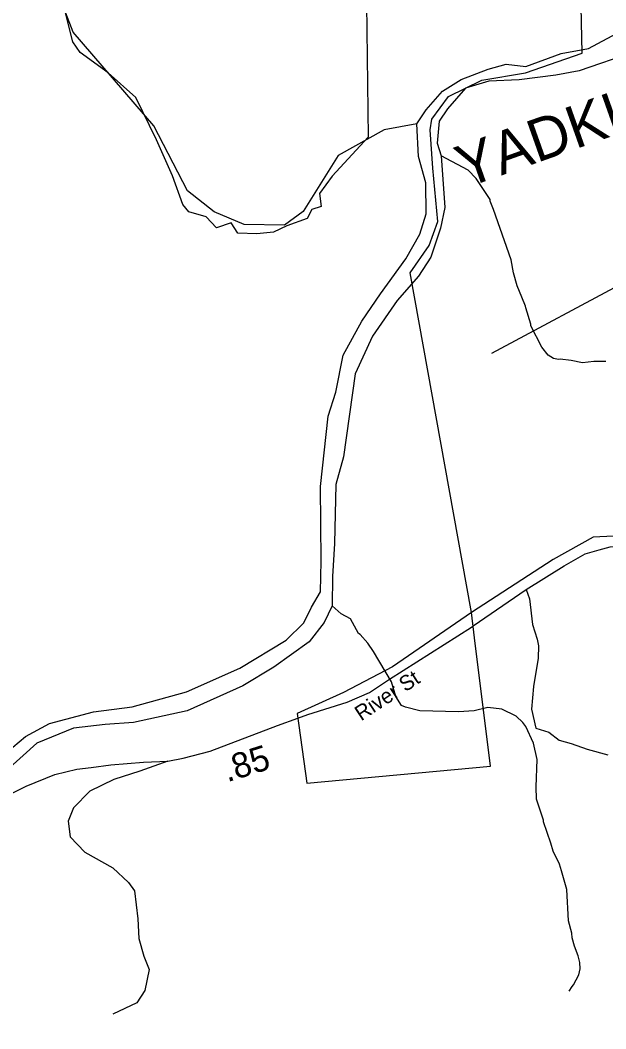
# Model space of a CAD drawing. Extents: x 1248224 to 1454986, y 825081 to 985870.
# Drawn here: x 1348036 to 1350937, y 873483 to 878480 of the extents above; entities that cross this region are included whole.
import ezdxf

# ---------------------------------------------------------------- set-up
doc = ezdxf.new("R2010")
doc.units = 0
for name, color, linetype in [('Exist Boundary Political City Limit New', 7, 'Continuous'), ('Exist Hydrographic Creek Single Shore', 7, 'Continuous'), ('Exist Hydrographic Misc Water Feature', 7, 'Continuous'), ('Exist Hydrographic River Shore', 7, 'Continuous'), ('Exist Hydrographic River Shore Label', 7, 'Continuous'), ('Exist Road Non-System Type 51', 7, 'Continuous'), ('Exist Road Primary NC Attributed', 7, 'Continuous'), ('Exist Road Primary NC Label', 7, 'Continuous'), ('Exist Road Primary NC Mileage Hundredths English Label', 7, 'Continuous'), ('Map Preparation Boundary City Limit Buffer Line', 7, 'Continuous')]:
    doc.layers.add(name, color=color, linetype=linetype)

msp = doc.modelspace()

# ---------------------------------------------------------------- linework, layer by layer
at = {"layer": 'Exist Boundary Political City Limit New'}
for points in [[(1349738.1, 879618.5), (1349760.5, 877900.5), (1349581.6, 877706.3), (1349517.9, 877621.3), (1349527, 877557.5), (1349481.5, 877542.4), (1349457.2, 877496.8), (1349357.2, 877460.4), (1349290.4, 877430.1), (1349208.5, 877420.9), (1349114.5, 877424), (1349081.1, 877475.6), (1349008.3, 877451.3), (1348956.8, 877505.9), (1348871.9, 877530.2), (1348841.6, 877566.1), (1348790.1, 877708.7), (1348711.2, 877887.8), (1348608.1, 878097.2), (1348471.6, 878218.6), (1348332.1, 878318.8), (1348296.6, 878372.2), (1348205.6, 878736.4)], [(1349880.6, 875276.5), (1349637.9, 875149.1), (1349407.4, 875045.9), (1349455.9, 874699.9), (1350365.8, 874784.8), (1350287, 875420.7), (1350272, 875545.5), (1349968.6, 877227.6), (1350062.7, 877364.2), (1350105.1, 877482.5), (1350080.9, 877746.6), (1350067.4, 877937.1), (1350074.9, 877989.5), (1350157.2, 878101.7), (1350323.5, 878182), (1350538.9, 878218.4), (1350820.9, 878315.5), (1350792.6, 879626)], [(1354088.9, 871886), (1351625.2, 875861.9), (1351179.2, 875934.1), (1350875, 875919.1), (1350675.7, 875808.7), (1350272, 875545.5), (1349880.6, 875276.5)]]:
    msp.add_lwpolyline(points, dxfattribs=at)
at = {"layer": 'Exist Hydrographic Creek Single Shore'}
msp.add_lwpolyline([(1350000.8, 877966.6), (1349839, 877937), (1349611.1, 877810.2), (1349438, 877531.4), (1349345, 877464.3), (1349145, 877468.3), (1348996, 877530.4), (1348865, 877634.8), (1348697.1, 877956.6), (1348298, 878420.9), (1348164, 878768.3), (1348158, 878867), (1347999, 879188.6), (1347821, 879474.4), (1347772, 879508.3), (1347548, 879539), (1347503.1, 879721.7), (1347221, 880215.3), (1346986.8, 880472.1), (1346833.4, 880700.3)], dxfattribs=at)
at = {"layer": 'Exist Hydrographic Misc Water Feature'}
for points in [[(1350938.1, 876788.7), (1350878.4, 876788.5), (1350821.2, 876782.7), (1350765.2, 876794.6), (1350710.7, 876800.7), (1350702.6, 876798.9), (1350678.7, 876803.4), (1350651.1, 876820), (1350620.1, 876860.7), (1350566.4, 876966), (1350566.6, 876974), (1350540.3, 877054.6), (1350540.2, 877063.3), (1350521.4, 877107), (1350498.7, 877163.6), (1350480.1, 877227.9), (1350467.6, 877292.2), (1350381.1, 877542.2), (1350364.1, 877582.6), (1350363.6, 877591.5), (1350294.6, 877696.2), (1350255.4, 877737.1), (1350120.9, 877807.6)], [(1350755.3, 873669.7), (1350769.8, 873693.4), (1350778, 873701.2), (1350803.1, 873750.6), (1350809.8, 873780.4), (1350808.4, 873812.5), (1350801.1, 873844.7), (1350782.3, 873893.1), (1350771.1, 873933.4), (1350769.7, 873957.4), (1350753.1, 874017.8), (1350744.4, 874173.5), (1350718.5, 874266.5), (1350707.2, 874298.8), (1350676.7, 874363.5), (1350665.6, 874403.8), (1350627.9, 874508.5), (1350628.1, 874516.5), (1350594.3, 874621.3), (1350591.7, 874681.4), (1350596.7, 874817.3), (1350578.6, 874897.7), (1350540.3, 874980.6), (1350526.8, 875000.9), (1350493.5, 875031.6), (1350421.4, 875066.4), (1350352.4, 875074.9), (1350285.6, 875058.8), (1350207.9, 875054.2), (1350016.1, 875058.6), (1349944.4, 875076.2), (1349924.6, 875084.6), (1349897.6, 875129.2), (1349875.2, 875201.8), (1349786.5, 875351.8), (1349757.5, 875394.5), (1349720.4, 875437.3), (1349712.5, 875441.5), (1349673, 875513.7), (1349625.6, 875538.7), (1349581, 875578.8)]]:
    msp.add_lwpolyline(points, dxfattribs=at)
at = {"layer": 'Exist Hydrographic River Shore'}
for points in [[(1350000.8, 877966.6), (1350047.3, 878035.1), (1350127.3, 878128), (1350220.2, 878185.7), (1350354.7, 878237), (1350444.4, 878262.6), (1350540.5, 878249.8), (1350716.6, 878313.9), (1350851.1, 878339.6), (1351014.4, 878426.1)], [(1351073.7, 878321.3), (1350805.7, 878229.6), (1350690.4, 878207.1), (1350507.9, 878184.7), (1350357.4, 878178.3), (1350242.1, 878143), (1350152.4, 878040.5), (1350110.8, 877979.6), (1350101.2, 877870.6), (1350120.9, 877807.6), (1350140.4, 877552.2), (1350117.9, 877449.6), (1350069.9, 877305.4), (1350009.1, 877212.5), (1349903.4, 877090.7), (1349781.7, 876914.4), (1349695.2, 876728.5), (1349637.9, 876317), (1349599.5, 876179.2), (1349593.1, 875887.5), (1349583.5, 875724.1), (1349581, 875578.8), (1349541.9, 875496.5), (1349468.2, 875400.4), (1349292.1, 875275.4), (1349138.3, 875182.5), (1348863.5, 875058.9), (1348597.7, 875001.2), (1348456.8, 874991.6), (1348299.9, 874972.3), (1348117.4, 874898.6), (1347966.8, 874760.8)], [(1347936.9, 874826), (1348061.8, 874931.7), (1348180.3, 874995.8), (1348398.1, 875053.5), (1348590.2, 875079.2), (1348859.3, 875152.9), (1349123.4, 875270.7), (1349354, 875408.5), (1349440.4, 875495), (1349478.9, 875571.9), (1349523.7, 875648.8), (1349526.9, 875799.5), (1349523.3, 876169.1), (1349561.7, 876518.4), (1349600.1, 876637), (1349635.4, 876819.7), (1349728.2, 876989.5), (1349821.1, 877124.1), (1349946, 877297.2), (1350016, 877420.5), (1350048, 877519.8), (1350044.8, 877673.7), (1350009.6, 877805.1), (1350000.8, 877966.6)]]:
    msp.add_lwpolyline(points, dxfattribs=at)
at = {"layer": 'Exist Road Non-System Type 51'}
msp.add_line((1350373.3, 876829.9), (1351740.9, 877563.4), dxfattribs=at)
for points in [[(1350543.3, 875660.4), (1350559.6, 875613.1), (1350573.7, 875486.5), (1350597.1, 875413.8), (1350604.1, 875381), (1350601.8, 875320), (1350578.4, 875179.4), (1350569, 875066.9), (1350590.1, 874973.1), (1350655.3, 874952.5), (1350706.8, 874912.6), (1350765.4, 874896.2), (1350845, 874868.1), (1350948.1, 874840)], [(1348766.9, 874809.6), (1348628.2, 874758.9), (1348499.7, 874717.8), (1348381.5, 874661.2), (1348299.2, 874578.9), (1348273.5, 874512), (1348283.8, 874434.9), (1348355.8, 874357.7), (1348494.5, 874280.5), (1348571.6, 874208.5), (1348602.5, 874167.4), (1348617.9, 874028.5), (1348623, 873930.8), (1348648.7, 873843.3), (1348674.4, 873776.5), (1348653.9, 873673.6), (1348612.8, 873611.9), (1348494.5, 873555.3)]]:
    msp.add_lwpolyline(points, dxfattribs=at)
at = {"layer": 'Exist Road Primary NC Attributed'}
for points in [[(1350279.9, 875479.5), (1350543.3, 875660.4), (1350731.4, 875777.4), (1350834.8, 875836.3), (1350903.8, 875856.6), (1350958.5, 875870.8), (1351015.3, 875872.8), (1351165.4, 875870.8), (1351339.8, 875856.6), (1351651.2, 875811.2)], [(1349410.8, 875021.8), (1349461.4, 875040.3), (1349656.1, 875101.2), (1349765.6, 875149.9), (1349865, 875214.8), (1350271.5, 875473.7), (1350279.9, 875479.5)], [(1347526.3, 874435.8), (1347685.9, 874505.2), (1347860.3, 874584.3), (1348065.2, 874685.8), (1348207.1, 874742.6), (1348316.6, 874769), (1348387.6, 874777.1), (1348485, 874791.3), (1348647.2, 874803.5), (1348766.9, 874809.6), (1348843.9, 874823.8), (1348976.7, 874859.6), (1349311.3, 874985.5), (1349410.8, 875021.8)]]:
    msp.add_lwpolyline(points, dxfattribs=at)
at = {"layer": 'Map Preparation Boundary City Limit Buffer Line'}
for points in [[(1349738.1, 879618.5), (1349760.5, 877900.5), (1349581.6, 877706.3), (1349517.9, 877621.3), (1349527, 877557.5), (1349481.5, 877542.4), (1349457.2, 877496.8), (1349357.2, 877460.4), (1349290.4, 877430.1), (1349208.5, 877420.9), (1349114.5, 877424), (1349081.1, 877475.6), (1349008.3, 877451.3), (1348956.8, 877505.9), (1348871.9, 877530.2), (1348841.6, 877566.1), (1348790.1, 877708.7), (1348711.2, 877887.8), (1348608.1, 878097.2), (1348471.6, 878218.6), (1348332.1, 878318.8), (1348296.6, 878372.2), (1348205.6, 878736.4)], [(1349880.6, 875276.5), (1349637.9, 875149.1), (1349407.4, 875045.9), (1349455.9, 874699.9), (1350365.8, 874784.8), (1350287, 875420.7), (1350272, 875545.5), (1349968.6, 877227.6), (1350062.7, 877364.2), (1350105.1, 877482.5), (1350080.9, 877746.6), (1350067.4, 877937.1), (1350074.9, 877989.5), (1350157.2, 878101.7), (1350323.5, 878182), (1350538.9, 878218.4), (1350820.9, 878315.5), (1350792.6, 879626)], [(1354088.9, 871886), (1351625.2, 875861.9), (1351179.2, 875934.1), (1350875, 875919.1), (1350675.7, 875808.7), (1350272, 875545.5), (1349880.6, 875276.5)]]:
    msp.add_lwpolyline(points, dxfattribs=at)

# ---------------------------------------------------------------- texts
at = {"layer": 'Exist Hydrographic River Shore Label'}
msp.add_text('YADKIN', height=210, rotation=19.5504, dxfattribs=at).set_placement((1350242.2, 877646.8))
at = {"layer": 'Exist Road Primary NC Label'}
msp.add_text('River St', height=75, rotation=33.2617, dxfattribs=at).set_placement((1349724.9, 875006))
at = {"layer": 'Exist Road Primary NC Mileage Hundredths English Label'}
msp.add_text('.85', height=125, rotation=17.3671, dxfattribs=at).set_placement((1349061.7, 874704.3))

doc.saveas('drawing.dxf')
